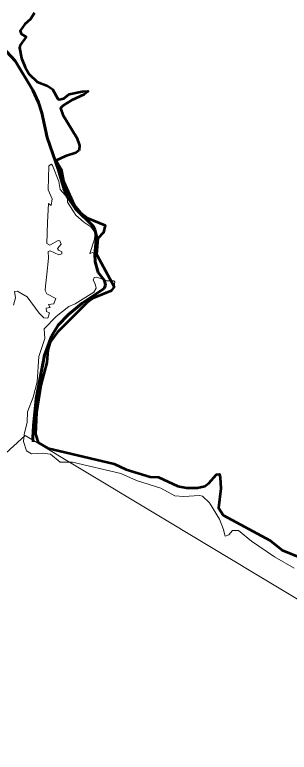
# Model space of a CAD drawing. Extents: x -1643653 to 4543381, y 1624270 to 13878484.
# Drawn here: x 800359 to 800823, y 9016622 to 9017869 of the extents above; entities that cross this region are included whole.
import ezdxf

# ---------------------------------------------------------------- set-up
doc = ezdxf.new("R2010")
doc.units = 0
doc.header["$LTSCALE"] = 160
doc.linetypes.add('LONG_DASH_SHORT_DASH', pattern=[9.9, 6, -1.2, 1.5, -1.2])
doc.layers.add('60', color=7, linetype='Continuous', lineweight=13)

msp = doc.modelspace()

# ---------------------------------------------------------------- linework, layer by layer
at = {"layer": '60'}
for points in [[(807126, 9013554.3), (805831.2, 9014683.5), (804956.4, 9014561), (803779.5, 9015538.2), (802903.5, 9015653.1), (801522.3, 9016894.9), (800901.2, 9016842.4), (800376.3, 9017157.5), (799886.4, 9016711.1), (799746.4, 9016868.7), (799540.1, 9016834.7), (799794.2, 9017234.1), (799926.4, 9018248.5), (800734.8, 9018666.7), (801270.7, 9019718.2), (802746.2, 9020198.7), (804393.9, 9022148.4), (804477.4, 9023011.8), (804881.1, 9023304.3), (805354.3, 9023555), (806014.4, 9022695.6), (806410.3, 9021665.8)], [(800391.8, 9017871.9), (800385.5, 9017861.7), (800375.5, 9017853), (800367.9, 9017841.5), (800369.6, 9017836.6), (800378.2, 9017831.7), (800367.6, 9017817.5), (800366.4, 9017813.2), (800370, 9017795.4), (800376, 9017780.5), (800383.3, 9017768.5), (800396.5, 9017755.5), (800414.3, 9017748.5), (800422.4, 9017742.9), (800431.6, 9017726.8), (800434, 9017725.5), (800441.6, 9017727.2), (800450.7, 9017734.9), (800472.8, 9017739.4), (800482.9, 9017739.6), (800482.9, 9017739.6), (800482, 9017738.8)], [(800391.8, 9017871.9), (800385.5, 9017861.7), (800375.5, 9017853), (800367.9, 9017841.5), (800369.6, 9017836.6), (800378.2, 9017831.7), (800367.6, 9017817.5), (800366.4, 9017813.2), (800370, 9017795.4), (800376, 9017780.5), (800383.3, 9017768.5), (800396.5, 9017755.5), (800414.3, 9017748.5), (800422.4, 9017742.9), (800431.6, 9017726.8), (800434, 9017725.5), (800441.6, 9017727.2), (800450.7, 9017734.9), (800472.8, 9017739.4), (800482.9, 9017739.6), (800482.9, 9017739.6), (800482, 9017738.8)], [(800482, 9017738.8), (800476.3, 9017733.8), (800455.4, 9017724.5), (800440.3, 9017715.3), (800436.3, 9017710.7), (800439.9, 9017699.8), (800463.5, 9017660.7), (800468, 9017648.1), (800467.7, 9017640.3), (800466.9, 9017639.6)], [(800482, 9017738.8), (800476.3, 9017733.8), (800455.4, 9017724.5), (800440.3, 9017715.3), (800436.3, 9017710.7), (800439.9, 9017699.8), (800463.5, 9017660.7), (800468, 9017648.1), (800467.7, 9017640.3), (800466.9, 9017639.6)], [(800466.9, 9017639.6), (800461.9, 9017635.5), (800444.8, 9017629.7), (800428.8, 9017622.3), (800437.1, 9017608), (800440.9, 9017587.3), (800459.1, 9017547.4), (800459.1, 9017547.4), (800469.8, 9017534.8), (800482.5, 9017524.8), (800511.2, 9017513.4)], [(800466.9, 9017639.6), (800461.9, 9017635.5), (800444.8, 9017629.7), (800428.8, 9017622.3), (800437.1, 9017608), (800440.9, 9017587.3), (800459.1, 9017547.4), (800459.1, 9017547.4), (800469.8, 9017534.8), (800482.5, 9017524.8), (800511.2, 9017513.4)], [(800457.2, 9017537.7), (800448, 9017552.2), (800447.9, 9017556.6), (800444.6, 9017563.4), (800435.6, 9017573.2), (800433.3, 9017586.8), (800422.6, 9017614.1), (800420.6, 9017616.1), (800416.1, 9017613.6), (800415.4, 9017572.9), (800421.8, 9017557.5), (800420.5, 9017546.4), (800415.5, 9017549.9), (800414.3, 9017517.4)], [(800457.2, 9017537.7), (800448, 9017552.2), (800447.9, 9017556.6), (800444.6, 9017563.4), (800435.6, 9017573.2), (800433.3, 9017586.8), (800422.6, 9017614.1), (800420.6, 9017616.1), (800416.1, 9017613.6), (800415.4, 9017572.9), (800421.8, 9017557.5), (800420.5, 9017546.4), (800415.5, 9017549.9), (800414.3, 9017517.4)], [(800494.4, 9017495.8), (800494.9, 9017500.6), (800487.5, 9017510.3), (800475.6, 9017518.1), (800462.2, 9017529.9), (800457.2, 9017537.7)], [(800494.4, 9017495.8), (800494.9, 9017500.6), (800487.5, 9017510.3), (800475.6, 9017518.1), (800462.2, 9017529.9), (800457.2, 9017537.7)], [(800414.3, 9017517.4), (800413.1, 9017482.1), (800417.8, 9017479.3), (800432, 9017487), (800435.2, 9017486.6), (800437.1, 9017481.2)], [(800414.3, 9017517.4), (800413.1, 9017482.1), (800417.8, 9017479.3), (800432, 9017487), (800435.2, 9017486.6), (800437.1, 9017481.2)], [(800511.2, 9017513.4), (800511.4, 9017513.3), (800509.1, 9017501), (800499.1, 9017490.6), (800497, 9017463.8), (800496.6, 9017464)], [(800511.2, 9017513.4), (800511.4, 9017513.3), (800509.1, 9017501), (800499.1, 9017490.6), (800497, 9017463.8), (800496.6, 9017464)], [(800486.1, 9017465.3), (800485.9, 9017465.3), (800493.7, 9017489.7), (800494.4, 9017495.8)], [(800486.1, 9017465.3), (800485.9, 9017465.3), (800493.7, 9017489.7), (800494.4, 9017495.8)], [(800437.1, 9017481.2), (800437.1, 9017481.2), (800430.7, 9017473.8), (800432.4, 9017471.1), (800438.2, 9017468.1), (800438.4, 9017464.7), (800433.5, 9017463), (800418.6, 9017469.8), (800415.2, 9017468.7), (800415.9, 9017457.3), (800412.9, 9017430.5), (800410.7, 9017409.9)], [(800437.1, 9017481.2), (800437.1, 9017481.2), (800430.7, 9017473.8), (800432.4, 9017471.1), (800438.2, 9017468.1), (800438.4, 9017464.7), (800433.5, 9017463), (800418.6, 9017469.8), (800415.2, 9017468.7), (800415.9, 9017457.3), (800412.9, 9017430.5), (800410.7, 9017409.9)], [(800496.6, 9017464), (800490, 9017466.7), (800486.1, 9017465.3), (800486.1, 9017465.8), (800486.1, 9017465.3)], [(800496.6, 9017464), (800490, 9017466.7), (800486.1, 9017465.3), (800486.1, 9017465.8), (800486.1, 9017465.3)], [(800395.7, 9017196.3), (800402.6, 9017242.8), (800413.1, 9017281.2), (800414.8, 9017302.2), (800418.6, 9017315.6), (800430.7, 9017332.1), (800480.3, 9017381.5), (800491.3, 9017389.8), (800522, 9017401.9), (800527.1, 9017409.1), (800527.8, 9017417.3), (800526.4, 9017418.8), (800515, 9017419), (800497, 9017425.3), (800492.8, 9017424.6), (800491.5, 9017420.4), (800494.8, 9017414.2), (800496.3, 9017406.9), (800492.5, 9017400.1), (800460.7, 9017379.9), (800450.1, 9017375.4), (800429, 9017359), (800408.2, 9017338.1), (800409.6, 9017321.3), (800399.3, 9017291.2), (800396.3, 9017248.5), (800390, 9017222.6), (800380.3, 9017197.3), (800379.4, 9017180.1), (800374.5, 9017159.1), (800373.5, 9017147.6), (800378.3, 9017131.7), (800387.1, 9017126.4), (800406.4, 9017127.8), (800419.3, 9017126), (800435.7, 9017112.2), (800456.6, 9017112.4), (800538.3, 9017093.5), (800564.8, 9017081.7), (800606, 9017068.4), (800629.7, 9017055.5), (800644.6, 9017054.5), (800671.6, 9017056.2), (800676.6, 9017054.9), (800688.1, 9017043.9), (800705.4, 9017016.2), (800712.2, 9016998.6), (800713.4, 9016991.1), (800714.7, 9016987.1), (800720.7, 9016989.7), (800727.3, 9016997), (800737.1, 9016996.7), (800759.5, 9016978.6), (800798, 9016952.4), (800831.4, 9016933.4)], [(800368.8, 9017398.4), (800363.4, 9017401.8), (800358.3, 9017400.9), (800359.8, 9017390.1), (800356.5, 9017378)], [(800368.8, 9017398.4), (800363.4, 9017401.8), (800358.3, 9017400.9), (800359.8, 9017390.1), (800356.5, 9017378)], [(800426, 9017383.7), (800424.6, 9017380.1), (800416, 9017379.2), (800418.8, 9017373.9), (800411.6, 9017372.7), (800412.5, 9017367.2), (800417.2, 9017364.7), (800414.5, 9017355.8), (800408, 9017356.5), (800399.7, 9017364.2), (800379.5, 9017391.7), (800368.8, 9017398.4)], [(800426, 9017383.7), (800424.6, 9017380.1), (800416, 9017379.2), (800418.8, 9017373.9), (800411.6, 9017372.7), (800412.5, 9017367.2), (800417.2, 9017364.7), (800414.5, 9017355.8), (800408, 9017356.5), (800399.7, 9017364.2), (800379.5, 9017391.7), (800368.8, 9017398.4)], [(800410.7, 9017409.9), (800409.9, 9017402.8), (800412.9, 9017396.9), (800428.2, 9017389), (800426, 9017383.7)], [(800410.7, 9017409.9), (800409.9, 9017402.8), (800412.9, 9017396.9), (800428.2, 9017389), (800426, 9017383.7)], [(800844.3, 9016950.2), (800811, 9016963.5), (800791, 9016979.8), (800711.2, 9017022.7), (800703.5, 9017035.4), (800707.6, 9017068), (800706.5, 9017086.7), (800704.9, 9017092), (800700.1, 9017091.8), (800687.1, 9017076.7), (800680.3, 9017071.8), (800667.9, 9017069.1), (800649.1, 9017068.9), (800634.5, 9017071.7), (800601.8, 9017087.3), (800587.8, 9017087.5), (800547.2, 9017100), (800526.7, 9017109.4), (800414.5, 9017136), (800398.2, 9017145.9), (800394, 9017160), (800395.7, 9017196.3)]]:
    msp.add_lwpolyline(points, dxfattribs=at)
at = {"layer": '60', "lineweight": 53}
for points in [[(800391.8, 9017871.9), (800385.5, 9017861.7), (800375.5, 9017853), (800367.9, 9017841.5), (800369.6, 9017836.6), (800378.2, 9017831.7), (800367.6, 9017817.5), (800366.4, 9017813.2), (800370, 9017795.4), (800376, 9017780.5), (800383.3, 9017768.5), (800396.5, 9017755.5), (800414.3, 9017748.5), (800422.4, 9017742.9), (800431.6, 9017726.8), (800434, 9017725.5), (800441.6, 9017727.2), (800450.7, 9017734.9), (800472.8, 9017739.4), (800482.9, 9017739.6), (800482.9, 9017739.6), (800482, 9017738.8)], [(800482, 9017738.8), (800476.3, 9017733.8), (800455.4, 9017724.5), (800440.3, 9017715.3), (800436.3, 9017710.7), (800439.9, 9017699.8), (800463.5, 9017660.7), (800468, 9017648.1), (800467.7, 9017640.3), (800466.9, 9017639.6)], [(800466.9, 9017639.6), (800461.9, 9017635.5), (800444.8, 9017629.7), (800428.8, 9017622.3), (800437.1, 9017608), (800440.9, 9017587.3), (800459.1, 9017547.4), (800459.1, 9017547.4), (800469.8, 9017534.8), (800482.5, 9017524.8), (800511.2, 9017513.4)], [(800511.2, 9017513.4), (800511.4, 9017513.3), (800509.1, 9017501), (800499.1, 9017490.6), (800497, 9017463.8), (800496.3, 9017464.6)], [(800496.3, 9017464.6), (800497.7, 9017463.1), (800527.1, 9017409.1), (800522, 9017401.9), (800491.3, 9017389.8), (800480.3, 9017381.5), (800430.7, 9017332.1), (800418.6, 9017315.6), (800414.8, 9017302.2), (800413.1, 9017281.2), (800402.6, 9017242.8), (800395.7, 9017196.3)], [(800395.7, 9017196.3), (800394, 9017160), (800398.2, 9017145.9), (800414.5, 9017136), (800526.7, 9017109.4), (800547.2, 9017100), (800587.8, 9017087.5), (800601.8, 9017087.3), (800634.5, 9017071.7), (800649.1, 9017068.9), (800667.9, 9017069.1), (800680.3, 9017071.8), (800687.1, 9017076.7), (800700.1, 9017091.8), (800704.9, 9017092), (800706.5, 9017086.7), (800707.6, 9017068), (800703.5, 9017035.4), (800711.2, 9017022.7), (800791, 9016979.8), (800811, 9016963.5), (800844.3, 9016950.2)]]:
    msp.add_lwpolyline(points, dxfattribs=at)
at = {"layer": '60', "linetype": 'LONG_DASH_SHORT_DASH', "lineweight": 60}
msp.add_lwpolyline([(800314, 9017839.4), (800359.6, 9017790.8), (800389.2, 9017741.2), (800399, 9017720.4), (800404.6, 9017703.3), (800413.5, 9017661.6), (800432.9, 9017606.3), (800441.8, 9017575.2), (800447.6, 9017561.4), (800461.2, 9017540.6), (800491.1, 9017511.2), (800494.3, 9017505.2), (800496.9, 9017494.7), (800493.9, 9017463.7), (800494.5, 9017451.1), (800499.9, 9017433), (800510.5, 9017419.6), (800512.2, 9017411.8), (800510.1, 9017406.2), (800472.9, 9017381.3), (800449.7, 9017362), (800432.3, 9017344.3), (800420.6, 9017325.7), (800408.8, 9017293.5), (800395.1, 9017220), (800390.3, 9017174.5), (800389.2, 9017153.3), (800390, 9017147)], dxfattribs=at)
at = {"layer": '60', "lineweight": 25}
msp.add_spline([(814781, 9009175.5), (814787.2, 9009173.4), (814796.9, 9009173.4), (814799.4, 9009172.4), (814805.1, 9009174.5), (814805.6, 9009176.5), (814811.7, 9009179.5), (814811.7, 9009179.5), (814801.5, 9009181), (814790.7, 9009181.5), (814784.1, 9009183.1), (814777.4, 9009185.1), (814778.4, 9009175.5)], degree=3, dxfattribs=at)

doc.saveas('drawing.dxf')
